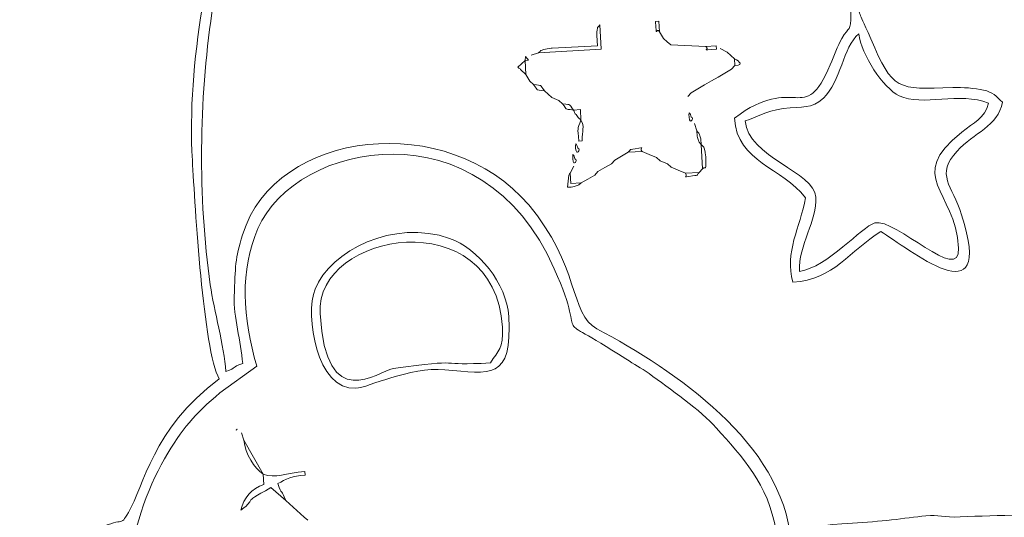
# Model space of a CAD drawing. Header units: millimetres. Extents: x -811 to 1340, y -192 to 870.
# Tile 601 of 656: x 685 to 698, y 337 to 344. Entities that reach past the tile are written whole.
import ezdxf

# ---------------------------------------------------------------- set-up
doc = ezdxf.new("R2010")
doc.units = ezdxf.units.MM
doc.header["$MEASUREMENT"] = 0
doc.layers.add('layer 1', color=7, linetype='Continuous')

msp = doc.modelspace()

# ---------------------------------------------------------------- linework, layer by layer
at = {"layer": 'layer 1', "color": 250, "lineweight": 9}
msp.add_open_spline([(728.8618, 331.1878), (728.8618, 331.1878), (728.8618, 316.0378), (728.8618, 316.0378), (728.8618, 316.0378), (728.8618, 316.0378), (708.8618, 316.0378), (708.8618, 316.0378), (708.8618, 316.0378), (708.8618, 316.0378), (708.8618, 319.0378), (708.8618, 319.0378), (708.8618, 319.0378), (708.8618, 319.0378), (688.8618, 319.0378), (688.8618, 319.0378), (688.8618, 319.0378), (688.8618, 319.0378), (688.8618, 316.0378), (688.8618, 316.0378), (688.8618, 316.0378), (688.8618, 316.0378), (668.8618, 316.0378), (668.8618, 316.0378), (668.8618, 316.0378), (668.8618, 316.0378), (668.8618, 331.1878), (668.8618, 331.1878), (668.8618, 331.1878), (668.8618, 331.1878), (671.8618, 331.1878), (671.8618, 331.1878), (671.8618, 331.1878), (671.8618, 331.1878), (671.8618, 350.8878), (671.8618, 350.8878), (671.8618, 350.8878), (671.8618, 350.8878), (668.8618, 350.8878), (668.8618, 350.8878), (668.8618, 350.8878), (668.8618, 350.8878), (668.8618, 366.0378), (668.8618, 366.0378), (668.8618, 366.0378), (668.8618, 366.0378), (688.8617, 366.0378), (688.8617, 366.0378), (688.8617, 366.0378), (688.8617, 360.5159), (693.3399, 356.0378), (698.8617, 356.0378), (698.8617, 356.0378), (704.3835, 356.0378), (708.8617, 360.5159), (708.8617, 366.0378), (708.8617, 366.0378), (708.8617, 366.0378), (728.8618, 366.0378), (728.8618, 366.0378), (728.8618, 366.0378), (728.8618, 366.0378), (728.8618, 350.8878), (728.8618, 350.8878), (728.8618, 350.8878), (728.8618, 350.8878), (725.8618, 350.8878), (725.8618, 350.8878), (725.8618, 350.8878), (725.8618, 350.8878), (725.8618, 331.1878), (725.8618, 331.1878), (725.8618, 331.1878), (725.8618, 331.1878), (728.8618, 331.1878), (728.8618, 331.1878)], degree=3, knots=[0, 0, 0, 0, 0.05, 0.05, 0.05, 0.05, 0.1, 0.1, 0.1, 0.1, 0.15, 0.15, 0.15, 0.15, 0.2, 0.2, 0.2, 0.2, 0.25, 0.25, 0.25, 0.25, 0.3, 0.3, 0.3, 0.3, 0.35, 0.35, 0.35, 0.35, 0.4, 0.4, 0.4, 0.4, 0.45, 0.45, 0.45, 0.45, 0.5, 0.5, 0.5, 0.5, 0.55, 0.55, 0.55, 0.55, 0.6, 0.6, 0.6, 0.6, 0.65, 0.65, 0.65, 0.65, 0.7, 0.7, 0.7, 0.7, 0.75, 0.75, 0.75, 0.75, 0.8, 0.8, 0.8, 0.8, 0.85, 0.85, 0.85, 0.85, 0.9, 0.9, 0.9, 0.9, 1, 1, 1, 1], dxfattribs=at)
at = {"layer": 'layer 1', "color": 114, "lineweight": 9}
for points, knots in [([(687.1325, 342.0551), (687.1691, 341.4338), (687.2812, 339.4648), (687.4989, 339.0722), (687.4989, 339.0722), (686.5736, 338.3704), (686.4772, 337.617), (686.2583, 337.2472), (686.2583, 337.2472), (686.1342, 337.0373), (686.2308, 337.2028), (685.8482, 337.0264), (685.8482, 337.0264), (684.9333, 336.6047), (684.5054, 334.459), (685.9789, 333.8655), (685.9789, 333.8655), (686.4486, 333.6763), (686.4775, 333.8629), (686.6267, 333.5809), (686.6267, 333.5809), (687.1666, 332.5594), (688.57, 331.6811), (689.5667, 331.2132), (689.5667, 331.2132), (692.2153, 329.9694), (692.7468, 331.1432), (693.2974, 331.3061), (693.2974, 331.3061), (693.2474, 331.1837), (693.2731, 330.5101), (693.3096, 330.3063), (693.3096, 330.3063), (693.3556, 330.0494), (693.3706, 330.2322), (693.4159, 330.0171), (693.4159, 330.0171), (693.4598, 329.8088), (693.3619, 329.7029), (693.4301, 329.379), (693.4301, 329.379), (693.5254, 328.9264), (693.5435, 328.6206), (693.7669, 328.1857), (693.7669, 328.1857), (693.8425, 328.0385), (693.9736, 327.8578), (694.0927, 327.7416), (694.0927, 327.7416), (694.3458, 327.4951), (694.7699, 327.3391), (695.1511, 327.3616), (695.1511, 327.3616), (695.0985, 327.1045), (694.598, 326.899), (694.5864, 326.4222), (694.5864, 326.4222), (693.5901, 326.3635), (691.6785, 326.6895), (690.7019, 327.0177), (690.7019, 327.0177), (690.315, 327.1475), (689.9204, 327.265), (689.5677, 327.4136), (689.5677, 327.4136), (688.0741, 328.0431), (686.8961, 328.641), (685.6766, 329.7249), (685.6766, 329.7249), (685.036, 330.2942), (685.0696, 330.2441), (684.5126, 330.8476), (684.5126, 330.8476), (683.9417, 331.466), (683.2407, 332.4656), (682.8706, 333.2061), (682.8706, 333.2061), (681.1468, 336.6558), (680.9213, 340.687), (682.2024, 344.3204), (682.2024, 344.3204), (682.5642, 345.3467), (682.9595, 346.074), (683.5394, 346.9603), (683.5394, 346.9603), (683.6756, 347.1685), (683.7594, 347.2292), (683.8941, 347.4106), (683.8941, 347.4106), (684.0289, 347.5924), (684.0859, 347.7011), (684.2565, 347.8542), (684.2565, 347.8542), (684.2565, 347.8542), (685.5209, 349.0724), (685.5209, 349.0724), (685.5209, 349.0724), (686.9888, 350.3902), (688.7237, 351.5623), (690.617, 352.2447), (690.617, 352.2447), (691.5763, 352.5906), (693.1184, 352.9708), (694.2827, 352.8867), (694.2827, 352.8867), (694.4579, 352.874), (694.7066, 352.8529), (694.8424, 352.8579), (694.8424, 352.8579), (694.7597, 352.7297), (694.6196, 352.7101), (694.4672, 352.6509), (694.4672, 352.6509), (694.3182, 352.5929), (694.1858, 352.5399), (694.0535, 352.4781), (694.0535, 352.4781), (692.657, 351.8267), (691.6468, 351.123), (690.494, 350.102), (690.494, 350.102), (689.7926, 349.4805), (689.1781, 348.6757), (688.6765, 347.8891), (688.6765, 347.8891), (688.2385, 347.2018), (688.0344, 346.739), (687.731, 345.937), (687.731, 345.937), (687.3696, 344.9812), (687.0547, 343.3778), (687.1325, 342.0551)], [0, 0, 0, 0, 0.0294118, 0.0294118, 0.0294118, 0.0294118, 0.0588235, 0.0588235, 0.0588235, 0.0588235, 0.0882353, 0.0882353, 0.0882353, 0.0882353, 0.1176471, 0.1176471, 0.1176471, 0.1176471, 0.1470588, 0.1470588, 0.1470588, 0.1470588, 0.1764706, 0.1764706, 0.1764706, 0.1764706, 0.2058824, 0.2058824, 0.2058824, 0.2058824, 0.2352941, 0.2352941, 0.2352941, 0.2352941, 0.2647059, 0.2647059, 0.2647059, 0.2647059, 0.2941176, 0.2941176, 0.2941176, 0.2941176, 0.3235294, 0.3235294, 0.3235294, 0.3235294, 0.3529412, 0.3529412, 0.3529412, 0.3529412, 0.3823529, 0.3823529, 0.3823529, 0.3823529, 0.4117647, 0.4117647, 0.4117647, 0.4117647, 0.4411765, 0.4411765, 0.4411765, 0.4411765, 0.4705882, 0.4705882, 0.4705882, 0.4705882, 0.5, 0.5, 0.5, 0.5, 0.5294118, 0.5294118, 0.5294118, 0.5294118, 0.5588235, 0.5588235, 0.5588235, 0.5588235, 0.5882353, 0.5882353, 0.5882353, 0.5882353, 0.6176471, 0.6176471, 0.6176471, 0.6176471, 0.6470588, 0.6470588, 0.6470588, 0.6470588, 0.6764706, 0.6764706, 0.6764706, 0.6764706, 0.7058824, 0.7058824, 0.7058824, 0.7058824, 0.7352941, 0.7352941, 0.7352941, 0.7352941, 0.7647059, 0.7647059, 0.7647059, 0.7647059, 0.7941176, 0.7941176, 0.7941176, 0.7941176, 0.8235294, 0.8235294, 0.8235294, 0.8235294, 0.8529412, 0.8529412, 0.8529412, 0.8529412, 0.8823529, 0.8823529, 0.8823529, 0.8823529, 0.9117647, 0.9117647, 0.9117647, 0.9117647, 0.9411765, 0.9411765, 0.9411765, 0.9411765, 1, 1, 1, 1]), ([(693.0313, 352.9897), (693.0313, 352.9897), (693.9404, 353.0433), (693.9404, 353.0433), (693.9404, 353.0433), (694.3705, 353.0437), (694.8123, 353.0087), (695.2673, 352.9305), (695.2673, 352.9305), (695.3087, 352.2287), (695.4939, 351.5889), (695.5294, 350.8943), (695.5294, 350.8943), (695.541, 350.667), (695.6204, 349.6077), (695.7119, 349.3767), (695.7119, 349.3767), (695.8409, 349.0517), (696.4384, 349.4395), (697.0019, 349.1048), (697.0019, 349.1048), (697.7445, 348.6636), (696.2361, 347.7562), (695.8744, 347.4818), (695.8744, 347.4818), (695.8797, 347.3907), (695.9739, 346.6971), (696.0017, 346.6116), (696.0017, 346.6116), (696.0467, 346.4725), (696.0921, 346.3968), (696.1377, 346.258), (696.1377, 346.258), (696.5512, 344.9987), (696.1189, 345.3341), (696.1208, 344.8276), (696.1208, 344.8276), (696.1214, 344.6521), (696.1651, 344.5312), (696.1834, 344.4344), (696.1834, 344.4344), (696.2917, 343.8611), (696.189, 344.2168), (696.4005, 343.7161), (696.4005, 343.7161), (696.6991, 343.0098), (696.7627, 343.0232), (697.5199, 343.0498), (697.5199, 343.0498), (697.653, 343.0545), (697.8233, 343.0431), (697.9405, 343.0162), (697.9405, 343.0162), (698.0682, 342.9868), (698.1134, 342.9357), (698.1977, 342.8495), (698.1977, 342.8495), (698.1415, 342.5219), (697.807, 342.4335), (697.5787, 342.1833), (697.5787, 342.1833), (697.2804, 341.8566), (697.5081, 341.7212), (697.6407, 341.3107), (697.6407, 341.3107), (698.1104, 339.8551), (696.9069, 340.8654), (696.5372, 341.0827), (696.5372, 341.0827), (696.113, 340.8252), (695.8987, 340.4251), (695.3378, 340.3921), (695.3378, 340.3921), (695.2166, 340.8023), (695.4378, 341.136), (695.5084, 341.5467), (695.5084, 341.5467), (695.1936, 341.9617), (694.5742, 342.0232), (694.5382, 342.6341), (694.5382, 342.6341), (695.3713, 343.2659), (695.4864, 342.5025), (695.8468, 343.3627), (695.8468, 343.3627), (695.8994, 343.4884), (695.9448, 343.615), (696.0036, 343.7188), (696.0036, 343.7188), (696.1084, 343.9039), (696.126, 343.7916), (696.1272, 344.06), (696.1272, 344.06), (696.1287, 344.4064), (696.0418, 344.6375), (696.0198, 345.0106), (696.0198, 345.0106), (695.6206, 345.0201), (695.4071, 345.2013), (695.1211, 345.3676), (695.1211, 345.3676), (694.1629, 345.9247), (694.2744, 345.8547), (693.476, 345.2897), (693.476, 345.2897), (693.3142, 345.1752), (693.099, 344.6518), (693.1907, 344.4624), (693.1907, 344.4624), (693.0772, 344.4819), (693.0478, 344.4985), (692.9026, 344.4932), (692.9026, 344.4932), (693.0101, 344.5777), (693.0803, 344.6058), (693.1187, 344.7517), (693.1187, 344.7517), (693.1574, 344.9004), (693.147, 344.9493), (693.2018, 345.0831), (693.2018, 345.0831), (692.8404, 344.9761), (692.94, 344.8586), (692.4469, 344.9433), (692.4469, 344.9433), (692.2356, 345.3246), (692.4042, 345.6955), (692.4756, 346.0889), (692.4756, 346.0889), (692.5941, 346.741), (692.581, 346.6915), (692.1675, 347.0611), (692.1675, 347.0611), (691.8637, 347.3325), (690.8094, 347.9484), (690.8247, 348.3679), (690.8247, 348.3679), (690.8304, 348.5257), (690.8335, 348.5423), (690.986, 348.6288), (690.986, 348.6288), (691.3609, 348.8416), (692.1823, 348.7774), (692.6273, 348.8815), (692.6273, 348.8815), (692.9968, 348.968), (693.0301, 349.1037), (693.1191, 349.4352), (693.1191, 349.4352), (693.5919, 351.1959), (693.3387, 350.285), (694.1019, 351.4444), (694.1019, 351.4444), (694.248, 351.6663), (694.3649, 351.866), (694.5065, 352.0756), (694.5065, 352.0756), (694.6286, 352.2563), (694.8578, 352.4587), (694.9012, 352.6705), (694.9012, 352.6705), (694.5623, 352.6222), (693.7628, 352.2063), (693.444, 352.029), (693.444, 352.029), (693.281, 351.9384), (693.1764, 351.8739), (693.0142, 351.7805), (693.0142, 351.7805), (692.4226, 351.4398), (691.8976, 351.1078), (691.4003, 350.6926), (691.4003, 350.6926), (691.2593, 350.5748), (691.1508, 350.4947), (691.0034, 350.37), (691.0034, 350.37), (689.1017, 348.7627), (687.7789, 346.6487), (687.3994, 344.0699), (687.3994, 344.0699), (687.2223, 342.8664), (687.2082, 341.5682), (687.3782, 340.3552), (687.3782, 340.3552), (687.4275, 340.0045), (687.5681, 339.5192), (687.5885, 339.1728), (687.5885, 339.1728), (687.7619, 339.2303), (687.647, 339.2244), (687.8204, 339.2819), (687.8204, 339.2819), (687.7962, 339.5801), (687.6934, 339.9323), (687.7038, 340.1932), (687.7038, 340.1932), (687.7206, 340.6094), (687.7146, 340.7092), (687.8179, 341.0407), (687.8179, 341.0407), (688.2687, 342.4891), (690.6269, 342.7414), (691.727, 341.4475), (691.727, 341.4475), (692.4157, 340.6372), (692.2934, 339.952), (692.6569, 339.7573), (692.6569, 339.7573), (693.7273, 339.1842), (695.1987, 338.1979), (695.3074, 336.8611), (695.3074, 336.8611), (695.5796, 336.9513), (695.2927, 337.0545), (696.1514, 337.1018), (696.1514, 337.1018), (696.5248, 337.1223), (696.861, 337.167), (697.1544, 337.2016), (697.1544, 337.2016), (697.3278, 337.222), (697.392, 337.176), (697.623, 337.1864), (697.623, 337.1864), (698.6767, 337.2341), (699.888, 337.2542), (700.7938, 336.852), (700.7938, 336.852), (701.4155, 336.5759), (701.4429, 336.064), (701.2034, 335.5391), (701.2034, 335.5391), (701.3739, 335.5098), (701.6846, 335.3981), (701.8417, 335.3451), (701.8417, 335.3451), (702.2664, 335.2016), (702.5914, 335.0801), (702.9463, 334.8131), (702.9463, 334.8131), (703.0565, 334.7302), (703.0528, 334.6783), (703.2384, 334.7145), (703.2384, 334.7145), (703.4797, 334.7615), (703.4265, 334.7488), (703.4343, 334.9073), (703.4343, 334.9073), (703.7673, 334.927), (703.8675, 334.9489), (704.1052, 334.8515), (704.1052, 334.8515), (704.1052, 334.8515), (704.0885, 335.1367), (704.0885, 335.1367), (704.0885, 335.1367), (704.3348, 335.1512), (704.4634, 335.1094), (704.575, 334.9745), (704.575, 334.9745), (704.575, 334.9745), (704.7313, 335.0632), (704.7313, 335.0632), (704.7313, 335.0632), (705.0773, 335.1563), (705.123, 334.6232), (705.2895, 334.4664), (705.2895, 334.4664), (705.4432, 334.3218), (705.276, 334.5297), (705.5618, 334.4127), (705.5618, 334.4127), (705.7465, 334.2485), (705.7524, 333.7345), (705.6149, 333.5097), (705.6149, 333.5097), (705.6799, 333.3726), (705.5133, 333.4296), (705.7631, 333.423), (705.7631, 333.423), (705.7822, 333.1009), (705.7366, 333.0054), (705.5392, 332.8564), (705.5392, 332.8564), (704.621, 332.1634), (704.1263, 332.8733), (704.1838, 331.8993), (704.1838, 331.8993), (704.709, 331.9744), (705.2569, 332.1492), (705.6652, 332.3946), (705.6652, 332.3946), (705.7483, 332.4446), (705.8248, 332.5723), (705.8415, 332.3927), (705.8415, 332.3927), (705.849, 332.3104), (705.6118, 332.0517), (705.5435, 331.9518), (705.5435, 331.9518), (704.7111, 330.7339), (702.54, 329.1167), (702.4105, 328.9714), (702.4105, 328.9714), (702.0601, 328.5786), (701.7481, 327.3397), (701.6042, 326.8056), (701.6042, 326.8056), (701.3989, 326.0436), (701.3027, 325.295), (700.6675, 324.7557), (700.6675, 324.7557), (700.2429, 324.3952), (699.603, 324.1916), (698.9036, 324.101), (698.9036, 324.101), (698.9036, 324.101), (697.9222, 324.0433), (697.9222, 324.0433), (697.9222, 324.0433), (697.0415, 324.0473), (696.1786, 324.1896), (695.6177, 324.39), (695.6177, 324.39), (694.5649, 324.7659), (694.4784, 325.3918), (694.4998, 326.274), (694.4998, 326.274), (693.6826, 326.4144), (693.4046, 326.2341), (691.5855, 326.6436), (691.5855, 326.6436), (690.7265, 326.8371), (689.9034, 327.1061), (689.105, 327.4507), (689.105, 327.4507), (688.0834, 327.8915), (686.7913, 328.556), (685.9385, 329.3102), (685.9385, 329.3102), (685.8545, 329.3845), (685.8019, 329.4427), (685.711, 329.5101), (685.711, 329.5101), (685.711, 329.5101), (685.0596, 330.0948), (685.0596, 330.0948), (685.0596, 330.0948), (683.8158, 331.2105), (682.9374, 332.6778), (682.2608, 334.1922), (682.2608, 334.1922), (682.1694, 334.3968), (682.0985, 334.6264), (682.0253, 334.8393), (682.0253, 334.8393), (681.4438, 336.5292), (681.1933, 338.3167), (681.2784, 340.0971), (681.2784, 340.0971), (681.3715, 342.0443), (681.7805, 343.7278), (682.5135, 345.44), (682.5135, 345.44), (682.8461, 346.2174), (683.3133, 346.8309), (683.7792, 347.5127), (683.7792, 347.5127), (684.0061, 347.8448), (684.3203, 348.1242), (684.6013, 348.4036), (684.6013, 348.4036), (684.6013, 348.4036), (685.0448, 348.82), (685.0448, 348.82), (685.0448, 348.82), (686.1514, 349.7962), (687.1678, 350.6344), (688.4419, 351.3855), (688.4419, 351.3855), (688.5434, 351.4453), (688.6149, 351.4709), (688.7345, 351.5307), (688.7345, 351.5307), (690.0605, 352.1918), (691.4686, 352.8082), (693.0313, 352.9897)], [0, 0, 0, 0, 0.0102041, 0.0102041, 0.0102041, 0.0102041, 0.0204082, 0.0204082, 0.0204082, 0.0204082, 0.0306122, 0.0306122, 0.0306122, 0.0306122, 0.0408163, 0.0408163, 0.0408163, 0.0408163, 0.0510204, 0.0510204, 0.0510204, 0.0510204, 0.0612245, 0.0612245, 0.0612245, 0.0612245, 0.0714286, 0.0714286, 0.0714286, 0.0714286, 0.0816327, 0.0816327, 0.0816327, 0.0816327, 0.0918367, 0.0918367, 0.0918367, 0.0918367, 0.1020408, 0.1020408, 0.1020408, 0.1020408, 0.1122449, 0.1122449, 0.1122449, 0.1122449, 0.122449, 0.122449, 0.122449, 0.122449, 0.1326531, 0.1326531, 0.1326531, 0.1326531, 0.1428571, 0.1428571, 0.1428571, 0.1428571, 0.1530612, 0.1530612, 0.1530612, 0.1530612, 0.1632653, 0.1632653, 0.1632653, 0.1632653, 0.1734694, 0.1734694, 0.1734694, 0.1734694, 0.1836735, 0.1836735, 0.1836735, 0.1836735, 0.1938776, 0.1938776, 0.1938776, 0.1938776, 0.2040816, 0.2040816, 0.2040816, 0.2040816, 0.2142857, 0.2142857, 0.2142857, 0.2142857, 0.2244898, 0.2244898, 0.2244898, 0.2244898, 0.2346939, 0.2346939, 0.2346939, 0.2346939, 0.244898, 0.244898, 0.244898, 0.244898, 0.255102, 0.255102, 0.255102, 0.255102, 0.2653061, 0.2653061, 0.2653061, 0.2653061, 0.2755102, 0.2755102, 0.2755102, 0.2755102, 0.2857143, 0.2857143, 0.2857143, 0.2857143, 0.2959184, 0.2959184, 0.2959184, 0.2959184, 0.3061224, 0.3061224, 0.3061224, 0.3061224, 0.3163265, 0.3163265, 0.3163265, 0.3163265, 0.3265306, 0.3265306, 0.3265306, 0.3265306, 0.3367347, 0.3367347, 0.3367347, 0.3367347, 0.3469388, 0.3469388, 0.3469388, 0.3469388, 0.3571429, 0.3571429, 0.3571429, 0.3571429, 0.3673469, 0.3673469, 0.3673469, 0.3673469, 0.377551, 0.377551, 0.377551, 0.377551, 0.3877551, 0.3877551, 0.3877551, 0.3877551, 0.3979592, 0.3979592, 0.3979592, 0.3979592, 0.4081633, 0.4081633, 0.4081633, 0.4081633, 0.4183673, 0.4183673, 0.4183673, 0.4183673, 0.4285714, 0.4285714, 0.4285714, 0.4285714, 0.4387755, 0.4387755, 0.4387755, 0.4387755, 0.4489796, 0.4489796, 0.4489796, 0.4489796, 0.4591837, 0.4591837, 0.4591837, 0.4591837, 0.4693878, 0.4693878, 0.4693878, 0.4693878, 0.4795918, 0.4795918, 0.4795918, 0.4795918, 0.4897959, 0.4897959, 0.4897959, 0.4897959, 0.5, 0.5, 0.5, 0.5, 0.5102041, 0.5102041, 0.5102041, 0.5102041, 0.5204082, 0.5204082, 0.5204082, 0.5204082, 0.5306122, 0.5306122, 0.5306122, 0.5306122, 0.5408163, 0.5408163, 0.5408163, 0.5408163, 0.5510204, 0.5510204, 0.5510204, 0.5510204, 0.5612245, 0.5612245, 0.5612245, 0.5612245, 0.5714286, 0.5714286, 0.5714286, 0.5714286, 0.5816327, 0.5816327, 0.5816327, 0.5816327, 0.5918367, 0.5918367, 0.5918367, 0.5918367, 0.6020408, 0.6020408, 0.6020408, 0.6020408, 0.6122449, 0.6122449, 0.6122449, 0.6122449, 0.622449, 0.622449, 0.622449, 0.622449, 0.6326531, 0.6326531, 0.6326531, 0.6326531, 0.6428571, 0.6428571, 0.6428571, 0.6428571, 0.6530612, 0.6530612, 0.6530612, 0.6530612, 0.6632653, 0.6632653, 0.6632653, 0.6632653, 0.6734694, 0.6734694, 0.6734694, 0.6734694, 0.6836735, 0.6836735, 0.6836735, 0.6836735, 0.6938776, 0.6938776, 0.6938776, 0.6938776, 0.7040816, 0.7040816, 0.7040816, 0.7040816, 0.7142857, 0.7142857, 0.7142857, 0.7142857, 0.7244898, 0.7244898, 0.7244898, 0.7244898, 0.7346939, 0.7346939, 0.7346939, 0.7346939, 0.744898, 0.744898, 0.744898, 0.744898, 0.755102, 0.755102, 0.755102, 0.755102, 0.7653061, 0.7653061, 0.7653061, 0.7653061, 0.7755102, 0.7755102, 0.7755102, 0.7755102, 0.7857143, 0.7857143, 0.7857143, 0.7857143, 0.7959184, 0.7959184, 0.7959184, 0.7959184, 0.8061224, 0.8061224, 0.8061224, 0.8061224, 0.8163265, 0.8163265, 0.8163265, 0.8163265, 0.8265306, 0.8265306, 0.8265306, 0.8265306, 0.8367347, 0.8367347, 0.8367347, 0.8367347, 0.8469388, 0.8469388, 0.8469388, 0.8469388, 0.8571429, 0.8571429, 0.8571429, 0.8571429, 0.8673469, 0.8673469, 0.8673469, 0.8673469, 0.877551, 0.877551, 0.877551, 0.877551, 0.8877551, 0.8877551, 0.8877551, 0.8877551, 0.8979592, 0.8979592, 0.8979592, 0.8979592, 0.9081633, 0.9081633, 0.9081633, 0.9081633, 0.9183673, 0.9183673, 0.9183673, 0.9183673, 0.9285714, 0.9285714, 0.9285714, 0.9285714, 0.9387755, 0.9387755, 0.9387755, 0.9387755, 0.9489796, 0.9489796, 0.9489796, 0.9489796, 0.9591837, 0.9591837, 0.9591837, 0.9591837, 0.9693878, 0.9693878, 0.9693878, 0.9693878, 0.9795918, 0.9795918, 0.9795918, 0.9795918, 1, 1, 1, 1]), ([(693.5149, 343.8139), (693.5149, 343.8139), (693.5065, 343.9565), (693.5065, 343.9565), (693.5065, 343.9565), (693.5065, 343.9565), (693.459, 343.9537), (693.459, 343.9537), (693.459, 343.9537), (693.4739, 343.7024), (693.4636, 343.8828), (693.5149, 343.8139)], [0, 0, 0, 0, 0.25, 0.25, 0.25, 0.25, 0.5, 0.5, 0.5, 0.5, 1, 1, 1, 1]), ([(691.8627, 343.5258), (691.8627, 343.5258), (692.7182, 343.5762), (692.7182, 343.5762), (692.7182, 343.5762), (692.7182, 343.5762), (692.6986, 343.9089), (692.6986, 343.9089), (692.6986, 343.9089), (692.67, 343.8573), (692.6701, 343.906), (692.6601, 343.808), (692.6601, 343.808), (692.6551, 343.758), (692.6648, 343.6736), (692.6678, 343.621), (692.6678, 343.621), (692.6678, 343.621), (692.0462, 343.5879), (692.0462, 343.5879), (692.0462, 343.5879), (692.0434, 343.5876), (691.9737, 343.5799), (691.9585, 343.576), (691.9585, 343.576), (691.8653, 343.5518), (691.9102, 343.5599), (691.8627, 343.5258)], [0, 0, 0, 0, 0.125, 0.125, 0.125, 0.125, 0.25, 0.25, 0.25, 0.25, 0.375, 0.375, 0.375, 0.375, 0.5, 0.5, 0.5, 0.5, 0.625, 0.625, 0.625, 0.625, 0.75, 0.75, 0.75, 0.75, 1, 1, 1, 1]), ([(693.568, 343.7216), (693.568, 343.7216), (693.5149, 343.8139), (693.5149, 343.8139), (693.5149, 343.8139), (693.5149, 343.8139), (693.568, 343.7216), (693.568, 343.7216)], [0, 0, 0, 0, 0.3333333, 0.3333333, 0.3333333, 0.3333333, 1, 1, 1, 1]), ([(693.6184, 343.6769), (693.6184, 343.6769), (693.568, 343.7216), (693.568, 343.7216), (693.568, 343.7216), (693.568, 343.7216), (693.6184, 343.6769), (693.6184, 343.6769)], [0, 0, 0, 0, 0.3333333, 0.3333333, 0.3333333, 0.3333333, 1, 1, 1, 1]), ([(693.6689, 343.6321), (693.6689, 343.6321), (693.6184, 343.6769), (693.6184, 343.6769), (693.6184, 343.6769), (693.6184, 343.6769), (693.6689, 343.6321), (693.6689, 343.6321)], [0, 0, 0, 0, 0.3333333, 0.3333333, 0.3333333, 0.3333333, 1, 1, 1, 1]), ([(697.5997, 340.8591), (697.6298, 340.3446), (696.7354, 341.2783), (696.4545, 341.2015), (696.4545, 341.2015), (696.2769, 341.1528), (695.8142, 340.5959), (695.4246, 340.5402), (695.4246, 340.5402), (695.4114, 340.8973), (695.6695, 341.2428), (695.6511, 341.5551), (695.6511, 341.5551), (695.6307, 341.8999), (694.7239, 342.098), (694.6836, 342.5951), (694.6836, 342.5951), (694.8582, 342.6467), (694.9323, 342.7211), (695.2047, 342.7624), (695.2047, 342.7624), (695.4836, 342.8047), (695.5827, 342.7467), (695.7526, 342.9059), (695.7526, 342.9059), (695.9945, 343.1324), (696.019, 343.6044), (696.2351, 343.7832), (696.2351, 343.7832), (696.2759, 343.4972), (696.5648, 343.0457), (696.7897, 342.9378), (696.7897, 342.9378), (697.1051, 342.7864), (697.618, 342.9979), (698.0076, 342.8383), (698.0076, 342.8383), (697.9641, 342.6264), (697.8019, 342.5739), (697.6419, 342.4428), (697.6419, 342.4428), (696.8653, 341.8066), (697.5516, 341.6746), (697.5997, 340.8591)], [0, 0, 0, 0, 0.0833333, 0.0833333, 0.0833333, 0.0833333, 0.1666667, 0.1666667, 0.1666667, 0.1666667, 0.25, 0.25, 0.25, 0.25, 0.3333333, 0.3333333, 0.3333333, 0.3333333, 0.4166667, 0.4166667, 0.4166667, 0.4166667, 0.5, 0.5, 0.5, 0.5, 0.5833333, 0.5833333, 0.5833333, 0.5833333, 0.6666667, 0.6666667, 0.6666667, 0.6666667, 0.75, 0.75, 0.75, 0.75, 0.8333333, 0.8333333, 0.8333333, 0.8333333, 1, 1, 1, 1]), ([(691.8627, 343.5258), (691.8627, 343.5258), (691.7621, 343.4937), (691.7621, 343.4937), (691.7621, 343.4937), (691.7621, 343.4937), (691.8627, 343.5258), (691.8627, 343.5258)], [0, 0, 0, 0, 0.3333333, 0.3333333, 0.3333333, 0.3333333, 1, 1, 1, 1]), ([(694.1467, 343.6126), (694.1467, 343.6126), (693.6689, 343.6321), (693.6689, 343.6321), (693.6689, 343.6321), (693.6689, 343.6321), (694.1467, 343.6126), (694.1467, 343.6126)], [0, 0, 0, 0, 0.3333333, 0.3333333, 0.3333333, 0.3333333, 1, 1, 1, 1]), ([(694.1467, 343.6126), (694.2134, 343.5681), (694.0496, 343.5592), (694.2921, 343.5735), (694.2921, 343.5735), (694.2921, 343.5735), (694.2893, 343.621), (694.2893, 343.621), (694.2893, 343.621), (694.2893, 343.621), (694.1467, 343.6126), (694.1467, 343.6126)], [0, 0, 0, 0, 0.25, 0.25, 0.25, 0.25, 0.5, 0.5, 0.5, 0.5, 1, 1, 1, 1]), ([(694.4375, 343.5343), (694.4375, 343.5343), (694.3416, 343.5835), (694.3416, 343.5835), (694.3416, 343.5835), (694.3416, 343.5835), (694.4375, 343.5343), (694.4375, 343.5343)], [0, 0, 0, 0, 0.3333333, 0.3333333, 0.3333333, 0.3333333, 1, 1, 1, 1]), ([(694.4879, 343.4896), (694.4879, 343.4896), (694.4375, 343.5343), (694.4375, 343.5343), (694.4375, 343.5343), (694.4375, 343.5343), (694.4879, 343.4896), (694.4879, 343.4896)], [0, 0, 0, 0, 0.3333333, 0.3333333, 0.3333333, 0.3333333, 1, 1, 1, 1]), ([(691.6894, 343.2295), (691.6894, 343.2295), (691.6782, 343.4196), (691.6782, 343.4196), (691.6782, 343.4196), (691.6782, 343.4196), (691.5788, 343.3278), (691.5788, 343.3278), (691.5788, 343.3278), (691.596, 343.3104), (691.6099, 343.3107), (691.6138, 343.2966), (691.6138, 343.2966), (691.6138, 343.2966), (691.6894, 343.2295), (691.6894, 343.2295)], [0, 0, 0, 0, 0.2, 0.2, 0.2, 0.2, 0.4, 0.4, 0.4, 0.4, 0.6, 0.6, 0.6, 0.6, 1, 1, 1, 1]), ([(691.6782, 343.4196), (691.6782, 343.4196), (691.7257, 343.4224), (691.7257, 343.4224), (691.7257, 343.4224), (691.7257, 343.4224), (691.6829, 343.4755), (691.6829, 343.4755), (691.6829, 343.4755), (691.6829, 343.4755), (691.6782, 343.4196), (691.6782, 343.4196)], [0, 0, 0, 0, 0.25, 0.25, 0.25, 0.25, 0.5, 0.5, 0.5, 0.5, 1, 1, 1, 1]), ([(694.5383, 343.4449), (694.5383, 343.4449), (694.4879, 343.4896), (694.4879, 343.4896), (694.4879, 343.4896), (694.4879, 343.4896), (694.5383, 343.4449), (694.5383, 343.4449)], [0, 0, 0, 0, 0.3333333, 0.3333333, 0.3333333, 0.3333333, 1, 1, 1, 1]), ([(694.5438, 343.3498), (694.7013, 343.3592), (694.5499, 343.4371), (694.5383, 343.4449), (694.5383, 343.4449), (694.5383, 343.4449), (694.5438, 343.3498), (694.5438, 343.3498)], [0, 0, 0, 0, 0.3333333, 0.3333333, 0.3333333, 0.3333333, 1, 1, 1, 1]), ([(694.4992, 343.2995), (694.4992, 343.2995), (694.4068, 343.2464), (694.4068, 343.2464), (694.4068, 343.2464), (694.4068, 343.2464), (694.4992, 343.2995), (694.4992, 343.2995)], [0, 0, 0, 0, 0.3333333, 0.3333333, 0.3333333, 0.3333333, 1, 1, 1, 1]), ([(694.5438, 343.3498), (694.5438, 343.3498), (694.4992, 343.2995), (694.4992, 343.2995), (694.4992, 343.2995), (694.4992, 343.2995), (694.5438, 343.3498), (694.5438, 343.3498)], [0, 0, 0, 0, 0.3333333, 0.3333333, 0.3333333, 0.3333333, 1, 1, 1, 1]), ([(691.7425, 343.1373), (691.7425, 343.1373), (691.6894, 343.2295), (691.6894, 343.2295), (691.6894, 343.2295), (691.6894, 343.2295), (691.7425, 343.1373), (691.7425, 343.1373)], [0, 0, 0, 0, 0.3333333, 0.3333333, 0.3333333, 0.3333333, 1, 1, 1, 1]), ([(691.793, 343.0925), (691.793, 343.0925), (691.7425, 343.1373), (691.7425, 343.1373), (691.7425, 343.1373), (691.7425, 343.1373), (691.793, 343.0925), (691.793, 343.0925)], [0, 0, 0, 0, 0.3333333, 0.3333333, 0.3333333, 0.3333333, 1, 1, 1, 1]), ([(694.2223, 343.1402), (694.2223, 343.1402), (694.1302, 343.087), (694.1302, 343.087), (694.1302, 343.087), (694.1302, 343.087), (694.2223, 343.1402), (694.2223, 343.1402)], [0, 0, 0, 0, 0.3333333, 0.3333333, 0.3333333, 0.3333333, 1, 1, 1, 1]), ([(694.3145, 343.1932), (694.3145, 343.1932), (694.2223, 343.1402), (694.2223, 343.1402), (694.2223, 343.1402), (694.2223, 343.1402), (694.3145, 343.1932), (694.3145, 343.1932)], [0, 0, 0, 0, 0.3333333, 0.3333333, 0.3333333, 0.3333333, 1, 1, 1, 1]), ([(694.4068, 343.2464), (694.4068, 343.2464), (694.3145, 343.1932), (694.3145, 343.1932), (694.3145, 343.1932), (694.3145, 343.1932), (694.4068, 343.2464), (694.4068, 343.2464)], [0, 0, 0, 0, 0.3333333, 0.3333333, 0.3333333, 0.3333333, 1, 1, 1, 1]), ([(691.9411, 343.0059), (691.864, 343.1039), (691.9304, 343.068), (691.793, 343.0925), (691.793, 343.0925), (691.8699, 342.9944), (691.8037, 343.0303), (691.9411, 343.0059)], [0, 0, 0, 0, 0.3333333, 0.3333333, 0.3333333, 0.3333333, 1, 1, 1, 1]), ([(691.9913, 342.9611), (691.9913, 342.9611), (691.9411, 343.0059), (691.9411, 343.0059), (691.9411, 343.0059), (691.9411, 343.0059), (691.9913, 342.9611), (691.9913, 342.9611)], [0, 0, 0, 0, 0.3333333, 0.3333333, 0.3333333, 0.3333333, 1, 1, 1, 1]), ([(693.9455, 342.9808), (693.9455, 342.9808), (693.9008, 342.9305), (693.9008, 342.9305), (693.9008, 342.9305), (693.9008, 342.9305), (693.9455, 342.9808), (693.9455, 342.9808)], [0, 0, 0, 0, 0.3333333, 0.3333333, 0.3333333, 0.3333333, 1, 1, 1, 1]), ([(694.0379, 343.0339), (694.0379, 343.0339), (693.9455, 342.9808), (693.9455, 342.9808), (693.9455, 342.9808), (693.9455, 342.9808), (694.0379, 343.0339), (694.0379, 343.0339)], [0, 0, 0, 0, 0.3333333, 0.3333333, 0.3333333, 0.3333333, 1, 1, 1, 1]), ([(694.1302, 343.087), (694.1302, 343.087), (694.0379, 343.0339), (694.0379, 343.0339), (694.0379, 343.0339), (694.0379, 343.0339), (694.1302, 343.087), (694.1302, 343.087)], [0, 0, 0, 0, 0.3333333, 0.3333333, 0.3333333, 0.3333333, 1, 1, 1, 1]), ([(692.0417, 342.9164), (692.0417, 342.9164), (691.9913, 342.9611), (691.9913, 342.9611), (691.9913, 342.9611), (691.9913, 342.9611), (692.0417, 342.9164), (692.0417, 342.9164)], [0, 0, 0, 0, 0.3333333, 0.3333333, 0.3333333, 0.3333333, 1, 1, 1, 1]), ([(692.1395, 342.8745), (692.1395, 342.8745), (692.0417, 342.9164), (692.0417, 342.9164), (692.0417, 342.9164), (692.0417, 342.9164), (692.1395, 342.8745), (692.1395, 342.8745)], [0, 0, 0, 0, 0.3333333, 0.3333333, 0.3333333, 0.3333333, 1, 1, 1, 1]), ([(692.19, 342.8297), (692.19, 342.8297), (692.1395, 342.8745), (692.1395, 342.8745), (692.1395, 342.8745), (692.1395, 342.8745), (692.19, 342.8297), (692.19, 342.8297)], [0, 0, 0, 0, 0.3333333, 0.3333333, 0.3333333, 0.3333333, 1, 1, 1, 1]), ([(691.1698, 336.6653), (691.1698, 336.6653), (691.2564, 336.8135), (691.2564, 336.8135), (691.2564, 336.8135), (691.0791, 336.7548), (691.142, 336.7134), (690.9321, 336.6513), (690.9321, 336.6513), (690.9268, 336.7962), (690.9434, 336.8258), (690.9628, 336.9392), (690.9628, 336.9392), (690.7963, 336.8014), (690.9242, 336.8588), (690.837, 336.6457), (690.837, 336.6457), (690.4017, 336.9016), (689.839, 337.1641), (689.4014, 336.6607), (689.4014, 336.6607), (688.9196, 336.1065), (689.3765, 335.5298), (689.8111, 335.4407), (689.8111, 335.4407), (689.772, 335.2127), (689.5382, 335.023), (689.3241, 334.5224), (689.3241, 334.5224), (689.1708, 334.1636), (689.0816, 333.8242), (688.925, 333.4809), (688.925, 333.4809), (688.2984, 333.5885), (688.0415, 333.1296), (688.1129, 332.7242), (688.1129, 332.7242), (688.1659, 332.4246), (688.4691, 332.1646), (688.7084, 332.0211), (688.7084, 332.0211), (688.8511, 331.9355), (688.8659, 331.9731), (688.8833, 331.7616), (688.8833, 331.7616), (688.6042, 331.9255), (688.3454, 332.0814), (688.0787, 332.2756), (688.0787, 332.2756), (687.5362, 332.6702), (687.0753, 333.0569), (686.737, 333.6543), (686.737, 333.6543), (686.5666, 333.955), (686.3072, 334.2026), (686.283, 334.613), (686.283, 334.613), (686.283, 334.613), (686.2802, 334.6606), (686.2802, 334.6606), (686.2802, 334.6606), (685.9833, 335.6641), (686.2681, 337.1451), (686.7518, 337.9798), (686.7518, 337.9798), (686.9955, 338.4008), (687.1641, 338.5865), (687.51, 338.8823), (687.51, 338.8823), (687.51, 338.8823), (688.0134, 339.2455), (688.0134, 339.2455), (688.0134, 339.2455), (687.8174, 339.9077), (687.7794, 340.5528), (688.0282, 341.124), (688.0282, 341.124), (688.5496, 342.3207), (691.0893, 342.8244), (692.0774, 340.5749), (692.0774, 340.5749), (692.5849, 339.4195), (691.9327, 340.0756), (693.0555, 339.3444), (693.0555, 339.3444), (693.1728, 339.268), (693.2557, 339.2281), (693.3721, 339.1432), (693.3721, 339.1432), (693.6464, 338.943), (694.0842, 338.6371), (694.2905, 338.4029), (694.2905, 338.4029), (694.6489, 337.996), (694.994, 337.6495), (695.1083, 336.9912), (695.1083, 336.9912), (695.1861, 336.5429), (695.2581, 336.8384), (695.1892, 336.6047), (695.1892, 336.6047), (695.1761, 336.5597), (695.0078, 336.3223), (694.968, 336.262), (694.968, 336.262), (694.8102, 336.0229), (694.6472, 335.834), (694.4239, 335.6646), (694.4239, 335.6646), (694.4239, 335.6646), (693.8291, 336.2622), (693.8291, 336.2622), (693.8291, 336.2622), (693.635, 336.4349), (693.3336, 336.6274), (693.0886, 336.7466), (693.0886, 336.7466), (692.2597, 337.1497), (691.7137, 336.8263), (691.1698, 336.6653)], [0, 0, 0, 0, 0.0322581, 0.0322581, 0.0322581, 0.0322581, 0.0645161, 0.0645161, 0.0645161, 0.0645161, 0.0967742, 0.0967742, 0.0967742, 0.0967742, 0.1290323, 0.1290323, 0.1290323, 0.1290323, 0.1612903, 0.1612903, 0.1612903, 0.1612903, 0.1935484, 0.1935484, 0.1935484, 0.1935484, 0.2258065, 0.2258065, 0.2258065, 0.2258065, 0.2580645, 0.2580645, 0.2580645, 0.2580645, 0.2903226, 0.2903226, 0.2903226, 0.2903226, 0.3225806, 0.3225806, 0.3225806, 0.3225806, 0.3548387, 0.3548387, 0.3548387, 0.3548387, 0.3870968, 0.3870968, 0.3870968, 0.3870968, 0.4193548, 0.4193548, 0.4193548, 0.4193548, 0.4516129, 0.4516129, 0.4516129, 0.4516129, 0.483871, 0.483871, 0.483871, 0.483871, 0.516129, 0.516129, 0.516129, 0.516129, 0.5483871, 0.5483871, 0.5483871, 0.5483871, 0.5806452, 0.5806452, 0.5806452, 0.5806452, 0.6129032, 0.6129032, 0.6129032, 0.6129032, 0.6451613, 0.6451613, 0.6451613, 0.6451613, 0.6774194, 0.6774194, 0.6774194, 0.6774194, 0.7096774, 0.7096774, 0.7096774, 0.7096774, 0.7419355, 0.7419355, 0.7419355, 0.7419355, 0.7741935, 0.7741935, 0.7741935, 0.7741935, 0.8064516, 0.8064516, 0.8064516, 0.8064516, 0.8387097, 0.8387097, 0.8387097, 0.8387097, 0.8709677, 0.8709677, 0.8709677, 0.8709677, 0.9032258, 0.9032258, 0.9032258, 0.9032258, 0.9354839, 0.9354839, 0.9354839, 0.9354839, 1, 1, 1, 1]), ([(692.338, 342.7431), (692.2611, 342.8411), (692.3274, 342.8052), (692.19, 342.8297), (692.19, 342.8297), (692.2669, 342.7317), (692.2006, 342.7675), (692.338, 342.7431)], [0, 0, 0, 0, 0.3333333, 0.3333333, 0.3333333, 0.3333333, 1, 1, 1, 1]), ([(692.4414, 342.6061), (692.4414, 342.6061), (692.433, 342.7487), (692.433, 342.7487), (692.433, 342.7487), (692.433, 342.7487), (692.338, 342.7431), (692.338, 342.7431), (692.338, 342.7431), (692.3439, 342.7328), (692.3515, 342.7279), (692.3552, 342.7119), (692.3552, 342.7119), (692.359, 342.6961), (692.3694, 342.6871), (692.3736, 342.6818), (692.3736, 342.6818), (692.4374, 342.6), (692.3966, 342.6501), (692.4414, 342.6061)], [0, 0, 0, 0, 0.1666667, 0.1666667, 0.1666667, 0.1666667, 0.3333333, 0.3333333, 0.3333333, 0.3333333, 0.5, 0.5, 0.5, 0.5, 0.6666667, 0.6666667, 0.6666667, 0.6666667, 1, 1, 1, 1]), ([(693.9175, 342.6453), (693.9247, 342.5273), (693.9943, 342.6377), (693.947, 342.647), (693.947, 342.647), (693.9466, 342.6471), (693.9096, 342.7801), (693.9175, 342.6453)], [0, 0, 0, 0, 0.3333333, 0.3333333, 0.3333333, 0.3333333, 1, 1, 1, 1]), ([(692.4414, 342.6061), (692.3858, 342.4702), (692.3994, 342.5112), (692.4108, 342.3182), (692.4108, 342.3182), (692.4108, 342.3182), (692.4582, 342.321), (692.4582, 342.321), (692.4582, 342.321), (692.4497, 342.466), (692.5008, 342.5167), (692.4414, 342.6061)], [0, 0, 0, 0, 0.25, 0.25, 0.25, 0.25, 0.5, 0.5, 0.5, 0.5, 1, 1, 1, 1]), ([(694.0239, 342.4608), (694.0239, 342.4608), (693.9917, 342.5615), (693.9917, 342.5615), (693.9917, 342.5615), (693.9917, 342.5615), (694.0239, 342.4608), (694.0239, 342.4608)], [0, 0, 0, 0, 0.3333333, 0.3333333, 0.3333333, 0.3333333, 1, 1, 1, 1]), ([(694.0825, 342.2735), (694.081, 342.2999), (694.079, 342.3511), (694.074, 342.3651), (694.074, 342.3651), (694.0442, 342.4498), (694.0578, 342.4152), (694.0239, 342.4608), (694.0239, 342.4608), (694.0254, 342.4343), (694.0274, 342.3832), (694.0324, 342.3691), (694.0324, 342.3691), (694.0623, 342.2845), (694.0485, 342.319), (694.0825, 342.2735)], [0, 0, 0, 0, 0.2, 0.2, 0.2, 0.2, 0.4, 0.4, 0.4, 0.4, 0.6, 0.6, 0.6, 0.6, 1, 1, 1, 1]), ([(692.3688, 342.2203), (692.3759, 342.1022), (692.4455, 342.2126), (692.3983, 342.222), (692.3983, 342.222), (692.3978, 342.2221), (692.3609, 342.3551), (692.3688, 342.2203)], [0, 0, 0, 0, 0.3333333, 0.3333333, 0.3333333, 0.3333333, 1, 1, 1, 1]), ([(692.3296, 342.0749), (692.3366, 341.9569), (692.4063, 342.0673), (692.3591, 342.0766), (692.3591, 342.0766), (692.3586, 342.0767), (692.3218, 342.2097), (692.3296, 342.0749)], [0, 0, 0, 0, 0.3333333, 0.3333333, 0.3333333, 0.3333333, 1, 1, 1, 1]), ([(693.2774, 342.1784), (693.225, 342.234), (693.3531, 342.2364), (693.1799, 342.2134), (693.1799, 342.2134), (693.0772, 342.1997), (693.1389, 342.2113), (693.0873, 342.1672), (693.0873, 342.1672), (693.0873, 342.1672), (693.2774, 342.1784), (693.2774, 342.1784)], [0, 0, 0, 0, 0.25, 0.25, 0.25, 0.25, 0.5, 0.5, 0.5, 0.5, 1, 1, 1, 1]), ([(693.3752, 342.1364), (693.3752, 342.1364), (693.2774, 342.1784), (693.2774, 342.1784), (693.2774, 342.1784), (693.2774, 342.1784), (693.3752, 342.1364), (693.3752, 342.1364)], [0, 0, 0, 0, 0.3333333, 0.3333333, 0.3333333, 0.3333333, 1, 1, 1, 1]), ([(694.1021, 341.9408), (694.1499, 341.9856), (694.1497, 341.8937), (694.1469, 342.0881), (694.1469, 342.0881), (694.1466, 342.1039), (694.1395, 342.1599), (694.1359, 342.175), (694.1359, 342.175), (694.1111, 342.2768), (694.1263, 342.2224), (694.0825, 342.2735), (694.0825, 342.2735), (694.0825, 342.2735), (694.1021, 341.9408), (694.1021, 341.9408)], [0, 0, 0, 0, 0.2, 0.2, 0.2, 0.2, 0.4, 0.4, 0.4, 0.4, 0.6, 0.6, 0.6, 0.6, 1, 1, 1, 1]), ([(692.9028, 342.061), (692.9028, 342.061), (692.8581, 342.0107), (692.8581, 342.0107), (692.8581, 342.0107), (692.8581, 342.0107), (692.9028, 342.061), (692.9028, 342.061)], [0, 0, 0, 0, 0.3333333, 0.3333333, 0.3333333, 0.3333333, 1, 1, 1, 1]), ([(692.9951, 342.1141), (692.9951, 342.1141), (692.9028, 342.061), (692.9028, 342.061), (692.9028, 342.061), (692.9028, 342.061), (692.9951, 342.1141), (692.9951, 342.1141)], [0, 0, 0, 0, 0.3333333, 0.3333333, 0.3333333, 0.3333333, 1, 1, 1, 1]), ([(693.0873, 342.1672), (693.0873, 342.1672), (692.9951, 342.1141), (692.9951, 342.1141), (692.9951, 342.1141), (692.9951, 342.1141), (693.0873, 342.1672), (693.0873, 342.1672)], [0, 0, 0, 0, 0.3333333, 0.3333333, 0.3333333, 0.3333333, 1, 1, 1, 1]), ([(693.473, 342.0946), (693.473, 342.0946), (693.3752, 342.1364), (693.3752, 342.1364), (693.3752, 342.1364), (693.3752, 342.1364), (693.473, 342.0946), (693.473, 342.0946)], [0, 0, 0, 0, 0.3333333, 0.3333333, 0.3333333, 0.3333333, 1, 1, 1, 1]), ([(693.5234, 342.0498), (693.5234, 342.0498), (693.473, 342.0946), (693.473, 342.0946), (693.473, 342.0946), (693.473, 342.0946), (693.5234, 342.0498), (693.5234, 342.0498)], [0, 0, 0, 0, 0.3333333, 0.3333333, 0.3333333, 0.3333333, 1, 1, 1, 1]), ([(693.6213, 342.0079), (693.6213, 342.0079), (693.5234, 342.0498), (693.5234, 342.0498), (693.5234, 342.0498), (693.5234, 342.0498), (693.6213, 342.0079), (693.6213, 342.0079)], [0, 0, 0, 0, 0.3333333, 0.3333333, 0.3333333, 0.3333333, 1, 1, 1, 1]), ([(692.2935, 341.8821), (692.2935, 341.8821), (692.3425, 341.9779), (692.3425, 341.9779), (692.3425, 341.9779), (692.3425, 341.9779), (692.2935, 341.8821), (692.2935, 341.8821)], [0, 0, 0, 0, 0.3333333, 0.3333333, 0.3333333, 0.3333333, 1, 1, 1, 1]), ([(692.7657, 341.9575), (692.7657, 341.9575), (692.6736, 341.9044), (692.6736, 341.9044), (692.6736, 341.9044), (692.6736, 341.9044), (692.7657, 341.9575), (692.7657, 341.9575)], [0, 0, 0, 0, 0.3333333, 0.3333333, 0.3333333, 0.3333333, 1, 1, 1, 1]), ([(692.8581, 342.0107), (692.8581, 342.0107), (692.7657, 341.9575), (692.7657, 341.9575), (692.7657, 341.9575), (692.7657, 341.9575), (692.8581, 342.0107), (692.8581, 342.0107)], [0, 0, 0, 0, 0.3333333, 0.3333333, 0.3333333, 0.3333333, 1, 1, 1, 1]), ([(693.6716, 341.9632), (693.6716, 341.9632), (693.6213, 342.0079), (693.6213, 342.0079), (693.6213, 342.0079), (693.6213, 342.0079), (693.6716, 341.9632), (693.6716, 341.9632)], [0, 0, 0, 0, 0.3333333, 0.3333333, 0.3333333, 0.3333333, 1, 1, 1, 1]), ([(693.7696, 341.9212), (693.7696, 341.9212), (693.6716, 341.9632), (693.6716, 341.9632), (693.6716, 341.9632), (693.6716, 341.9632), (693.7696, 341.9212), (693.7696, 341.9212)], [0, 0, 0, 0, 0.3333333, 0.3333333, 0.3333333, 0.3333333, 1, 1, 1, 1]), ([(693.8673, 341.8793), (693.8673, 341.8793), (693.7696, 341.9212), (693.7696, 341.9212), (693.7696, 341.9212), (693.7696, 341.9212), (693.8673, 341.8793), (693.8673, 341.8793)], [0, 0, 0, 0, 0.3333333, 0.3333333, 0.3333333, 0.3333333, 1, 1, 1, 1]), ([(694.1021, 341.9408), (694.1021, 341.9408), (694.0574, 341.8905), (694.0574, 341.8905), (694.0574, 341.8905), (694.0574, 341.8905), (694.1021, 341.9408), (694.1021, 341.9408)], [0, 0, 0, 0, 0.3333333, 0.3333333, 0.3333333, 0.3333333, 1, 1, 1, 1]), ([(692.4443, 341.7478), (692.4443, 341.7478), (692.3018, 341.7394), (692.3018, 341.7394), (692.3018, 341.7394), (692.3018, 341.7394), (692.2935, 341.8821), (692.2935, 341.8821), (692.2935, 341.8821), (692.2878, 341.8722), (692.2761, 341.8696), (692.2757, 341.8527), (692.2757, 341.8527), (692.2757, 341.8527), (692.2571, 341.6891), (692.2571, 341.6891), (692.2571, 341.6891), (692.2836, 341.6906), (692.3347, 341.6928), (692.3487, 341.6977), (692.3487, 341.6977), (692.4314, 341.7268), (692.4005, 341.7162), (692.4443, 341.7478)], [0, 0, 0, 0, 0.1428571, 0.1428571, 0.1428571, 0.1428571, 0.2857143, 0.2857143, 0.2857143, 0.2857143, 0.4285714, 0.4285714, 0.4285714, 0.4285714, 0.5714286, 0.5714286, 0.5714286, 0.5714286, 0.7142857, 0.7142857, 0.7142857, 0.7142857, 1, 1, 1, 1]), ([(692.5367, 341.8009), (692.5367, 341.8009), (692.4443, 341.7478), (692.4443, 341.7478), (692.4443, 341.7478), (692.4443, 341.7478), (692.5367, 341.8009), (692.5367, 341.8009)], [0, 0, 0, 0, 0.3333333, 0.3333333, 0.3333333, 0.3333333, 1, 1, 1, 1]), ([(692.6289, 341.8541), (692.6289, 341.8541), (692.5367, 341.8009), (692.5367, 341.8009), (692.5367, 341.8009), (692.5367, 341.8009), (692.6289, 341.8541), (692.6289, 341.8541)], [0, 0, 0, 0, 0.3333333, 0.3333333, 0.3333333, 0.3333333, 1, 1, 1, 1]), ([(692.6736, 341.9044), (692.6736, 341.9044), (692.6289, 341.8541), (692.6289, 341.8541), (692.6289, 341.8541), (692.6289, 341.8541), (692.6736, 341.9044), (692.6736, 341.9044)], [0, 0, 0, 0, 0.3333333, 0.3333333, 0.3333333, 0.3333333, 1, 1, 1, 1]), ([(694.0574, 341.8905), (694.0574, 341.8905), (693.8673, 341.8793), (693.8673, 341.8793), (693.8673, 341.8793), (693.9196, 341.8236), (693.7917, 341.8213), (693.9647, 341.8443), (693.9647, 341.8443), (694.0675, 341.858), (694.0057, 341.8463), (694.0574, 341.8905)], [0, 0, 0, 0, 0.25, 0.25, 0.25, 0.25, 0.5, 0.5, 0.5, 0.5, 1, 1, 1, 1]), ([(688.8771, 339.964), (688.8111, 341.0867), (691.2667, 341.4994), (691.3681, 339.7769), (691.3681, 339.7769), (691.3854, 339.4824), (691.3066, 339.4618), (691.2059, 339.2904), (691.2059, 339.2904), (690.4477, 339.2458), (690.8785, 339.3552), (689.8757, 339.2116), (689.8757, 339.2116), (689.6631, 339.1813), (688.9594, 338.5662), (688.8771, 339.964)], [0, 0, 0, 0, 0.2, 0.2, 0.2, 0.2, 0.4, 0.4, 0.4, 0.4, 0.6, 0.6, 0.6, 0.6, 1, 1, 1, 1]), ([(689.3664, 338.9437), (689.5391, 338.9538), (690.0966, 339.24), (690.5803, 339.1965), (690.5803, 339.1965), (691.2028, 339.1402), (691.5063, 339.0475), (691.4547, 339.9251), (691.4547, 339.9251), (691.4283, 340.3739), (691.0341, 340.8524), (690.6453, 340.9906), (690.6453, 340.9906), (689.8877, 341.2596), (689.0184, 340.8239), (688.8084, 340.2953), (688.8084, 340.2953), (688.6696, 339.9459), (688.8287, 338.912), (689.3664, 338.9437)], [0, 0, 0, 0, 0.1666667, 0.1666667, 0.1666667, 0.1666667, 0.3333333, 0.3333333, 0.3333333, 0.3333333, 0.5, 0.5, 0.5, 0.5, 0.6666667, 0.6666667, 0.6666667, 0.6666667, 1, 1, 1, 1]), ([(687.731, 338.3705), (687.731, 338.3705), (687.7444, 338.3855), (687.7444, 338.3855), (687.7444, 338.3855), (687.7435, 338.3845), (687.726, 338.3749), (687.731, 338.3705)], [0, 0, 0, 0, 0.3333333, 0.3333333, 0.3333333, 0.3333333, 1, 1, 1, 1]), ([(687.8344, 338.2335), (687.8344, 338.2335), (687.8023, 338.3341), (687.8023, 338.3341), (687.8023, 338.3341), (687.8023, 338.3341), (687.8344, 338.2335), (687.8344, 338.2335)], [0, 0, 0, 0, 0.3333333, 0.3333333, 0.3333333, 0.3333333, 1, 1, 1, 1]), ([(688.1, 337.7722), (688.1, 337.7722), (687.8344, 338.2335), (687.8344, 338.2335), (687.8344, 338.2335), (687.8619, 338.0412), (687.9743, 337.8535), (688.1, 337.7722)], [0, 0, 0, 0, 0.3333333, 0.3333333, 0.3333333, 0.3333333, 1, 1, 1, 1]), ([(688.4075, 337.4088), (688.3502, 337.5823), (688.356, 337.4674), (688.2985, 337.6408), (688.2985, 337.6408), (688.4103, 337.7028), (688.5008, 337.7481), (688.6732, 337.7582), (688.6732, 337.7582), (688.6732, 337.7582), (688.6704, 337.8058), (688.6704, 337.8058), (688.6704, 337.8058), (688.411, 337.7905), (688.2651, 337.7046), (688.1, 337.7722), (688.1, 337.7722), (688.1, 337.7722), (688.1084, 337.6296), (688.1084, 337.6296), (688.1084, 337.6296), (687.9462, 337.5759), (687.8297, 337.4448), (687.7954, 337.2773), (687.7954, 337.2773), (688.0461, 337.4675), (687.7532, 337.3365), (688.2063, 337.5878), (688.2063, 337.5878), (688.2063, 337.5878), (688.4075, 337.4088), (688.4075, 337.4088)], [0, 0, 0, 0, 0.1111111, 0.1111111, 0.1111111, 0.1111111, 0.2222222, 0.2222222, 0.2222222, 0.2222222, 0.3333333, 0.3333333, 0.3333333, 0.3333333, 0.4444444, 0.4444444, 0.4444444, 0.4444444, 0.5555556, 0.5555556, 0.5555556, 0.5555556, 0.6666667, 0.6666667, 0.6666667, 0.6666667, 0.7777778, 0.7777778, 0.7777778, 0.7777778, 1, 1, 1, 1]), ([(688.4579, 337.3641), (688.4579, 337.3641), (688.4075, 337.4088), (688.4075, 337.4088), (688.4075, 337.4088), (688.4075, 337.4088), (688.4579, 337.3641), (688.4579, 337.3641)], [0, 0, 0, 0, 0.3333333, 0.3333333, 0.3333333, 0.3333333, 1, 1, 1, 1]), ([(688.5083, 337.3193), (688.5083, 337.3193), (688.4579, 337.3641), (688.4579, 337.3641), (688.4579, 337.3641), (688.4579, 337.3641), (688.5083, 337.3193), (688.5083, 337.3193)], [0, 0, 0, 0, 0.3333333, 0.3333333, 0.3333333, 0.3333333, 1, 1, 1, 1]), ([(688.5585, 337.2746), (688.5585, 337.2746), (688.5083, 337.3193), (688.5083, 337.3193), (688.5083, 337.3193), (688.5083, 337.3193), (688.5585, 337.2746), (688.5585, 337.2746)], [0, 0, 0, 0, 0.3333333, 0.3333333, 0.3333333, 0.3333333, 1, 1, 1, 1]), ([(688.6089, 337.2299), (688.6089, 337.2299), (688.5585, 337.2746), (688.5585, 337.2746), (688.5585, 337.2746), (688.5585, 337.2746), (688.6089, 337.2299), (688.6089, 337.2299)], [0, 0, 0, 0, 0.3333333, 0.3333333, 0.3333333, 0.3333333, 1, 1, 1, 1]), ([(688.6592, 337.1851), (688.6592, 337.1851), (688.6089, 337.2299), (688.6089, 337.2299), (688.6089, 337.2299), (688.6089, 337.2299), (688.6592, 337.1851), (688.6592, 337.1851)], [0, 0, 0, 0, 0.3333333, 0.3333333, 0.3333333, 0.3333333, 1, 1, 1, 1]), ([(688.7096, 337.1405), (688.7096, 337.1405), (688.6592, 337.1851), (688.6592, 337.1851), (688.6592, 337.1851), (688.6592, 337.1851), (688.7096, 337.1405), (688.7096, 337.1405)], [0, 0, 0, 0, 0.3333333, 0.3333333, 0.3333333, 0.3333333, 1, 1, 1, 1])]:
    msp.add_open_spline(points, degree=3, knots=knots, dxfattribs=at)
for points in [[(692.6986, 343.9089), (692.6986, 343.9089), (692.6986, 343.9089), (692.6986, 343.9089)], [(693.9008, 342.9305), (693.9008, 342.9305), (693.9008, 342.9305), (693.9008, 342.9305)]]:
    msp.add_open_spline(points, degree=3, dxfattribs=at)

doc.saveas('drawing.dxf')
